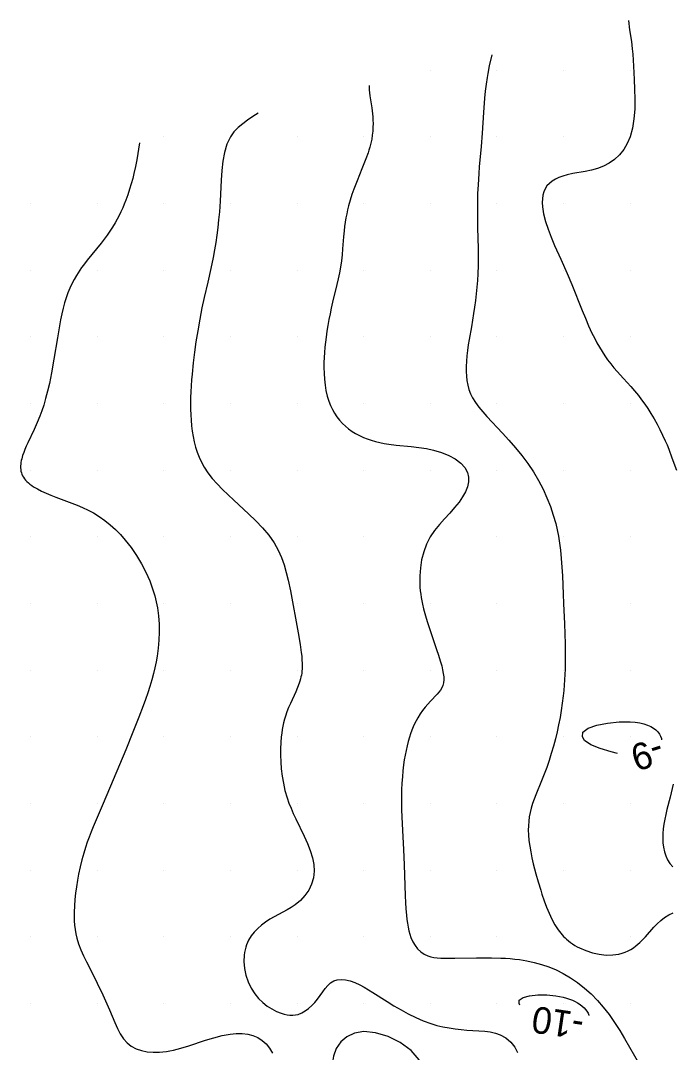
# Model space of a CAD drawing. Extents: x 2602990 to 2605851, y 618069 to 619180.
# Drawn here: x 2604329.3 to 2604378.2, y 618876.3 to 618953.7 of the extents above; entities that cross this region are included whole.
import ezdxf

# ---------------------------------------------------------------- set-up
doc = ezdxf.new("R2010")
doc.units = 0
for name, color, linetype in [('Default', 7, 'Continuous'), ('DTM Contours Minor', 7, 'Continuous'), ('DTM Contours Minor Text', 7, 'Continuous'), ('Exist DTM Scan Elevation Point', 7, 'Continuous')]:
    doc.layers.add(name, color=color, linetype=linetype)

# ---------------------------------------------------------------- blocks, each defined once
blk = doc.blocks.new('POINT_DISPLAY')
at = {"layer": 'Default'}
blk.add_line((0, 0), (0, 0), dxfattribs=at)

msp = doc.modelspace()

# ---------------------------------------------------------------- linework, layer by layer
at = {"layer": 'DTM Contours Minor'}
for points in [[(2604374.872, 618953.718), (2604374.961, 618953.035), (2604375.088, 618952.164), (2604375.152, 618951.592), (2604375.187, 618951.194), (2604375.249, 618950.302), (2604375.304, 618949.296), (2604375.335, 618948.576), (2604375.352, 618947.833), (2604375.34, 618947.084), (2604375.286, 618946.35), (2604375.177, 618945.649), (2604375, 618945), (2604374.785, 618944.496), (2604374.514, 618944.046), (2604374.195, 618943.65), (2604373.832, 618943.31), (2604373.431, 618943.027), (2604372.997, 618942.8), (2604372.549, 618942.632), (2604372.086, 618942.505), (2604371.615, 618942.407), (2604370.693, 618942.242), (2604370.261, 618942.148), (2604369.946, 618942.059), (2604369.652, 618941.953), (2604369.384, 618941.828), (2604369.143, 618941.682), (2604368.933, 618941.513), (2604368.756, 618941.319), (2604368.622, 618941.113), (2604368.52, 618940.883), (2604368.449, 618940.633), (2604368.408, 618940.362), (2604368.396, 618940.072), (2604368.413, 618939.765), (2604368.498, 618939.231), (2604368.644, 618938.664), (2604368.839, 618938.073), (2604369.07, 618937.469), (2604369.325, 618936.86), (2604369.79, 618935.819), (2604370.267, 618934.75), (2604370.616, 618933.925), (2604371.398, 618931.976), (2604371.636, 618931.399), (2604371.88, 618930.835), (2604372.132, 618930.288), (2604372.313, 618929.922), (2604372.499, 618929.568), (2604372.691, 618929.226), (2604372.889, 618928.898), (2604373.094, 618928.583), (2604373.305, 618928.281), (2604373.537, 618927.976), (2604373.774, 618927.685), (2604374.015, 618927.405), (2604374.498, 618926.871), (2604375.039, 618926.281), (2604375.332, 618925.948), (2604375.614, 618925.607), (2604375.857, 618925.292), (2604376.093, 618924.964), (2604376.324, 618924.62), (2604376.559, 618924.249), (2604376.789, 618923.862), (2604377.013, 618923.463), (2604377.229, 618923.053), (2604377.434, 618922.635), (2604377.628, 618922.212), (2604377.764, 618921.896), (2604377.893, 618921.578), (2604378.137, 618920.938), (2604378.466, 618920.017)], [(2604364.615, 618951.154), (2604364.423, 618950.321), (2604364.309, 618949.752), (2604364.258, 618949.46), (2604364.185, 618948.955), (2604364.127, 618948.436), (2604364.078, 618947.907), (2604364.002, 618946.83), (2604363.897, 618945.277), (2604363.813, 618944.269), (2604363.677, 618942.755), (2604363.636, 618942.25), (2604363.58, 618941.414), (2604363.55, 618940.75), (2604363.534, 618940.083), (2604363.531, 618939.748), (2604363.532, 618939.229), (2604363.552, 618938.184), (2604363.588, 618936.619), (2604363.592, 618935.988), (2604363.586, 618935.361), (2604363.565, 618934.733), (2604363.536, 618934.231), (2604363.497, 618933.729), (2604363.449, 618933.227), (2604363.391, 618932.728), (2604363.326, 618932.233), (2604363.252, 618931.744), (2604363.085, 618930.765), (2604362.916, 618929.808), (2604362.848, 618929.396), (2604362.788, 618928.987), (2604362.739, 618928.584), (2604362.703, 618928.185), (2604362.683, 618927.793), (2604362.683, 618927.409), (2604362.703, 618927.062), (2604362.744, 618926.722), (2604362.809, 618926.388), (2604362.901, 618926.062), (2604363.022, 618925.742), (2604363.175, 618925.428), (2604363.389, 618925.079), (2604363.642, 618924.733), (2604363.929, 618924.387), (2604364.244, 618924.036), (2604365.415, 618922.792), (2604365.904, 618922.254), (2604366.391, 618921.69), (2604366.868, 618921.103), (2604367.323, 618920.495), (2604367.746, 618919.87), (2604368.124, 618919.236), (2604368.46, 618918.592), (2604368.757, 618917.942), (2604369.013, 618917.291), (2604369.231, 618916.644), (2604369.409, 618916.007), (2604369.518, 618915.535), (2604369.609, 618915.067), (2604369.691, 618914.544), (2604369.758, 618914.014), (2604369.82, 618913.386), (2604369.869, 618912.741), (2604369.909, 618912.079), (2604369.971, 618910.707), (2604370, 618910), (2604370.065, 618908.494), (2604370.093, 618907.735), (2604370.114, 618906.979), (2604370.125, 618906.233), (2604370.121, 618905.502), (2604370.111, 618905.087), (2604370.096, 618904.678), (2604370.074, 618904.274), (2604370.046, 618903.876), (2604370.012, 618903.481), (2604369.972, 618903.089), (2604369.904, 618902.539), (2604369.825, 618901.993), (2604369.733, 618901.453), (2604369.63, 618900.917), (2604369.515, 618900.387), (2604369.389, 618899.863), (2604369.241, 618899.306), (2604369.081, 618898.759), (2604368.911, 618898.224), (2604368.733, 618897.703), (2604368.547, 618897.199), (2604368.356, 618896.714), (2604367.919, 618895.671), (2604367.786, 618895.336), (2604367.667, 618895.003), (2604367.565, 618894.67), (2604367.485, 618894.344), (2604367.425, 618894.015), (2604367.384, 618893.681), (2604367.361, 618893.344), (2604367.356, 618893.001), (2604367.368, 618892.654), (2604367.405, 618892.234), (2604367.462, 618891.807), (2604367.538, 618891.374), (2604367.629, 618890.938), (2604367.731, 618890.497), (2604367.924, 618889.746), (2604368.097, 618889.127), (2604368.283, 618888.509), (2604368.381, 618888.201), (2604368.543, 618887.717), (2604368.718, 618887.241), (2604368.908, 618886.779), (2604369.115, 618886.337), (2604369.344, 618885.92), (2604369.596, 618885.534), (2604369.692, 618885.406), (2604369.791, 618885.282), (2604369.894, 618885.163), (2604370.001, 618885.048), (2604370.111, 618884.938), (2604370.226, 618884.832), (2604370.372, 618884.707), (2604370.525, 618884.589), (2604370.683, 618884.478), (2604370.848, 618884.373), (2604371.018, 618884.274), (2604371.194, 618884.182), (2604371.669, 618883.976), (2604372.168, 618883.815), (2604372.679, 618883.705), (2604373.189, 618883.648), (2604373.686, 618883.65), (2604374.156, 618883.714), (2604374.395, 618883.775), (2604374.624, 618883.855), (2604374.841, 618883.953), (2604375.049, 618884.066), (2604375.246, 618884.193), (2604375.435, 618884.334), (2604375.584, 618884.459), (2604375.728, 618884.592), (2604375.867, 618884.731), (2604376.139, 618885.023), (2604376.763, 618885.725), (2604377.02, 618885.99), (2604377.291, 618886.239), (2604377.581, 618886.462), (2604377.894, 618886.652), (2604378.232, 618886.802)], [(2604355.417, 618948.854), (2604355.421, 618948.535), (2604355.432, 618948.316), (2604355.458, 618948.079), (2604355.603, 618947.18), (2604355.657, 618946.732), (2604355.677, 618946.497), (2604355.691, 618946.258), (2604355.698, 618946.014), (2604355.695, 618945.718), (2604355.678, 618945.419), (2604355.646, 618945.118), (2604355.6, 618944.825), (2604355.538, 618944.53), (2604355.462, 618944.231), (2604355.397, 618944.014), (2604355.326, 618943.795), (2604355.165, 618943.349), (2604354.867, 618942.599), (2604354.499, 618941.697), (2604354.26, 618941.081), (2604354.115, 618940.674), (2604353.982, 618940.261), (2604353.863, 618939.84), (2604353.789, 618939.539), (2604353.723, 618939.232), (2604353.664, 618938.919), (2604353.613, 618938.601), (2604353.568, 618938.277), (2604353.53, 618937.947), (2604353.489, 618937.509), (2604353.419, 618936.61), (2604353.379, 618936.153), (2604353.329, 618935.693), (2604353.264, 618935.232), (2604353.185, 618934.795), (2604353.092, 618934.358), (2604352.989, 618933.92), (2604352.661, 618932.596), (2604352.563, 618932.167), (2604352.471, 618931.735), (2604352.385, 618931.301), (2604352.307, 618930.865), (2604352.236, 618930.429), (2604352.174, 618929.991), (2604352.126, 618929.608), (2604352.085, 618929.225), (2604352.052, 618928.842), (2604352.028, 618928.461), (2604352.014, 618928.081), (2604352.011, 618927.703), (2604352.021, 618927.259), (2604352.05, 618926.822), (2604352.098, 618926.392), (2604352.168, 618925.974), (2604352.262, 618925.569), (2604352.382, 618925.179), (2604352.505, 618924.866), (2604352.647, 618924.566), (2604352.808, 618924.281), (2604352.988, 618924.01), (2604353.186, 618923.756), (2604353.401, 618923.517), (2604353.626, 618923.302), (2604353.866, 618923.103), (2604354.122, 618922.919), (2604354.393, 618922.75), (2604354.679, 618922.597), (2604354.979, 618922.46), (2604355.269, 618922.347), (2604355.571, 618922.246), (2604355.885, 618922.157), (2604356.21, 618922.079), (2604356.546, 618922.012), (2604356.893, 618921.956), (2604357.437, 618921.887), (2604358.568, 618921.773), (2604359.139, 618921.707), (2604359.702, 618921.623), (2604360.251, 618921.509), (2604360.842, 618921.335), (2604361.388, 618921.115), (2604361.872, 618920.85), (2604362.279, 618920.544), (2604362.591, 618920.2), (2604362.793, 618919.822), (2604362.868, 618919.485), (2604362.863, 618919.131), (2604362.783, 618918.763), (2604362.634, 618918.384), (2604362.423, 618917.999), (2604362.156, 618917.612), (2604361.823, 618917.203), (2604361.453, 618916.791), (2604361.066, 618916.37), (2604360.682, 618915.934), (2604360.32, 618915.479), (2604360, 618915), (2604359.718, 618914.451), (2604359.503, 618913.877), (2604359.349, 618913.285), (2604359.252, 618912.684), (2604359.207, 618912.083), (2604359.208, 618911.491), (2604359.223, 618911.229), (2604359.246, 618910.97), (2604359.276, 618910.715), (2604359.313, 618910.462), (2604359.357, 618910.212), (2604359.406, 618909.965), (2604359.487, 618909.612), (2604359.578, 618909.264), (2604359.677, 618908.92), (2604359.782, 618908.579), (2604360.006, 618907.906), (2604360.476, 618906.55), (2604360.618, 618906.125), (2604360.745, 618905.719), (2604360.853, 618905.338), (2604360.924, 618905.045), (2604360.976, 618904.771), (2604361.007, 618904.515), (2604361.015, 618904.278), (2604360.996, 618904.059), (2604360.948, 618903.859), (2604360.873, 618903.684), (2604360.773, 618903.52), (2604360.651, 618903.364), (2604360.512, 618903.21), (2604360.003, 618902.687), (2604359.806, 618902.47), (2604359.609, 618902.237), (2604359.416, 618901.988), (2604359.229, 618901.722), (2604359.054, 618901.439), (2604358.932, 618901.218), (2604358.818, 618900.988), (2604358.711, 618900.75), (2604358.611, 618900.503), (2604358.519, 618900.247), (2604358.433, 618899.984), (2604358.34, 618899.665), (2604358.255, 618899.335), (2604358.178, 618898.996), (2604358.11, 618898.647), (2604358.049, 618898.288), (2604357.997, 618897.921), (2604357.943, 618897.466), (2604357.901, 618896.999), (2604357.869, 618896.524), (2604357.848, 618896.04), (2604357.837, 618895.55), (2604357.836, 618895.056), (2604357.846, 618894.538), (2604357.864, 618894.018), (2604357.915, 618892.974), (2604357.991, 618891.55), (2604358.038, 618890.409), (2604358.114, 618888.09), (2604358.137, 618887.587), (2604358.167, 618887.099), (2604358.206, 618886.629), (2604358.238, 618886.322), (2604358.278, 618886.026), (2604358.326, 618885.741), (2604358.384, 618885.469), (2604358.454, 618885.211), (2604358.537, 618884.966), (2604358.68, 618884.647), (2604358.851, 618884.36), (2604359.05, 618884.107), (2604359.276, 618883.892), (2604359.528, 618883.717), (2604359.804, 618883.585), (2604360.029, 618883.514), (2604360.268, 618883.465), (2604360.521, 618883.434), (2604360.789, 618883.417), (2604361.072, 618883.41), (2604361.852, 618883.416), (2604363.457, 618883.442), (2604364.026, 618883.445), (2604364.604, 618883.441), (2604365.3, 618883.423), (2604365.649, 618883.406), (2604366, 618883.381), (2604366.351, 618883.347), (2604366.704, 618883.304), (2604367.254, 618883.213), (2604367.805, 618883.093), (2604368.353, 618882.941), (2604368.897, 618882.756), (2604369.433, 618882.534), (2604369.96, 618882.274), (2604370.516, 618881.949), (2604371.055, 618881.58), (2604371.574, 618881.171), (2604372.07, 618880.726), (2604372.541, 618880.249), (2604372.983, 618879.743), (2604373.425, 618879.175), (2604373.834, 618878.588), (2604374.216, 618877.992), (2604374.574, 618877.396), (2604375.701, 618875.426)], [(2604347.083, 618946.771), (2604346.683, 618946.521), (2604346.291, 618946.264), (2604345.918, 618945.991), (2604345.572, 618945.694), (2604345.263, 618945.367), (2604345, 618945), (2604344.733, 618944.451), (2604344.546, 618943.836), (2604344.421, 618943.173), (2604344.343, 618942.476), (2604344.296, 618941.762), (2604344.22, 618940.179), (2604344.167, 618939.391), (2604344.113, 618938.787), (2604344.05, 618938.198), (2604343.978, 618937.626), (2604343.898, 618937.071), (2604343.81, 618936.534), (2604343.705, 618935.959), (2604343.532, 618935.126), (2604343.296, 618934.098), (2604343.03, 618932.967), (2604342.856, 618932.17), (2604342.691, 618931.324), (2604342.542, 618930.467), (2604342.413, 618929.641), (2604342.304, 618928.851), (2604342.207, 618928.054), (2604342.12, 618927.212), (2604342.082, 618926.771), (2604342.05, 618926.329), (2604342.026, 618925.886), (2604342.01, 618925.445), (2604342.003, 618925.006), (2604342.006, 618924.584), (2604342.02, 618924.164), (2604342.046, 618923.748), (2604342.084, 618923.335), (2604342.135, 618922.926), (2604342.201, 618922.523), (2604342.282, 618922.126), (2604342.381, 618921.735), (2604342.501, 618921.35), (2604342.646, 618920.971), (2604342.818, 618920.599), (2604343.021, 618920.234), (2604343.307, 618919.807), (2604343.636, 618919.388), (2604344.001, 618918.975), (2604344.397, 618918.565), (2604344.818, 618918.157), (2604345.259, 618917.748), (2604346.364, 618916.738), (2604346.905, 618916.217), (2604347.417, 618915.68), (2604347.883, 618915.124), (2604348.288, 618914.546), (2604348.585, 618914.013), (2604348.829, 618913.464), (2604349.028, 618912.904), (2604349.192, 618912.338), (2604349.329, 618911.77), (2604349.496, 618910.954), (2604350.075, 618907.813), (2604350.224, 618906.935), (2604350.312, 618906.338), (2604350.345, 618906.054), (2604350.369, 618905.78), (2604350.382, 618905.514), (2604350.383, 618905.257), (2604350.376, 618905.1), (2604350.364, 618904.946), (2604350.346, 618904.795), (2604350.322, 618904.646), (2604350.293, 618904.499), (2604350.258, 618904.354), (2604350.213, 618904.192), (2604350.161, 618904.032), (2604350.04, 618903.712), (2604349.901, 618903.389), (2604349.498, 618902.509), (2604349.365, 618902.202), (2604349.24, 618901.889), (2604349.128, 618901.569), (2604349.054, 618901.323), (2604348.989, 618901.072), (2604348.933, 618900.817), (2604348.885, 618900.557), (2604348.846, 618900.291), (2604348.814, 618900.02), (2604348.78, 618899.579), (2604348.763, 618899.122), (2604348.763, 618898.647), (2604348.78, 618898.136), (2604348.818, 618897.609), (2604348.881, 618897.072), (2604348.971, 618896.527), (2604349.093, 618895.981), (2604349.249, 618895.437), (2604349.388, 618895.041), (2604349.545, 618894.648), (2604349.715, 618894.258), (2604349.895, 618893.869), (2604350.531, 618892.551), (2604350.775, 618892.01), (2604350.987, 618891.475), (2604351.154, 618890.948), (2604351.26, 618890.433), (2604351.292, 618889.934), (2604351.234, 618889.436), (2604351.09, 618888.962), (2604350.87, 618888.519), (2604350.585, 618888.11), (2604350.245, 618887.741), (2604349.861, 618887.417), (2604349.561, 618887.211), (2604349.248, 618887.025), (2604348.927, 618886.85), (2604348.281, 618886.509), (2604347.965, 618886.329), (2604347.639, 618886.118), (2604347.33, 618885.889), (2604347.043, 618885.639), (2604346.784, 618885.369), (2604346.555, 618885.078), (2604346.363, 618884.764), (2604346.279, 618884.592), (2604346.205, 618884.414), (2604346.143, 618884.231), (2604346.092, 618884.041), (2604346.053, 618883.847), (2604346.026, 618883.647), (2604346.009, 618883.155), (2604346.055, 618882.648), (2604346.163, 618882.139), (2604346.33, 618881.641), (2604346.552, 618881.168), (2604346.827, 618880.732), (2604347.108, 618880.389), (2604347.42, 618880.086), (2604347.753, 618879.823), (2604348.099, 618879.601), (2604348.451, 618879.42), (2604348.798, 618879.282), (2604349.025, 618879.213), (2604349.247, 618879.165), (2604349.463, 618879.138), (2604349.674, 618879.134), (2604349.879, 618879.153), (2604350.079, 618879.197), (2604350.352, 618879.301), (2604350.614, 618879.45), (2604350.863, 618879.636), (2604351.099, 618879.851), (2604351.321, 618880.089), (2604351.529, 618880.344), (2604351.73, 618880.616), (2604351.921, 618880.887), (2604352.111, 618881.143), (2604352.307, 618881.373), (2604352.516, 618881.566), (2604352.746, 618881.71), (2604353.014, 618881.798), (2604353.311, 618881.824), (2604353.633, 618881.793), (2604353.977, 618881.709), (2604354.341, 618881.577), (2604354.721, 618881.401), (2604355.036, 618881.232), (2604355.36, 618881.043), (2604355.694, 618880.837), (2604356.755, 618880.157), (2604357.269, 618879.84), (2604357.8, 618879.529), (2604358.345, 618879.232), (2604358.901, 618878.957), (2604359.466, 618878.712), (2604360.036, 618878.505), (2604360.494, 618878.37), (2604360.951, 618878.261), (2604361.407, 618878.175), (2604361.859, 618878.109), (2604362.305, 618878.06), (2604362.744, 618878.024), (2604363.653, 618877.972), (2604364.084, 618877.938), (2604364.495, 618877.884), (2604364.884, 618877.799), (2604365.247, 618877.674), (2604365.678, 618877.435), (2604366.048, 618877.122), (2604366.344, 618876.748), (2604366.554, 618876.329)], [(2604338.182, 618944.545), (2604337.97, 618943.28), (2604337.877, 618942.791), (2604337.758, 618942.254), (2604337.663, 618941.873), (2604337.554, 618941.478), (2604337.431, 618941.073), (2604337.296, 618940.664), (2604337.148, 618940.254), (2604337.033, 618939.96), (2604336.912, 618939.67), (2604336.783, 618939.383), (2604336.647, 618939.101), (2604336.503, 618938.824), (2604336.352, 618938.553), (2604336.158, 618938.232), (2604335.955, 618937.922), (2604335.743, 618937.62), (2604335.526, 618937.326), (2604335.306, 618937.042), (2604334.942, 618936.593), (2604334.25, 618935.757), (2604333.964, 618935.39), (2604333.826, 618935.203), (2604333.691, 618935.011), (2604333.561, 618934.814), (2604333.435, 618934.611), (2604333.26, 618934.305), (2604333.096, 618933.984), (2604332.943, 618933.65), (2604332.801, 618933.301), (2604332.67, 618932.938), (2604332.552, 618932.562), (2604332.441, 618932.149), (2604332.341, 618931.723), (2604332.25, 618931.286), (2604332.167, 618930.84), (2604332.013, 618929.927), (2604331.751, 618928.337), (2604331.568, 618927.307), (2604331.408, 618926.511), (2604331.274, 618925.928), (2604331.13, 618925.374), (2604330.986, 618924.889), (2604330.844, 618924.465), (2604330.691, 618924.055), (2604330.496, 618923.588), (2604330.26, 618923.067), (2604329.785, 618922.059), (2604329.675, 618921.811), (2604329.573, 618921.567), (2604329.481, 618921.328), (2604329.401, 618921.096), (2604329.337, 618920.869), (2604329.304, 618920.728), (2604329.279, 618920.589), (2604329.261, 618920.454), (2604329.252, 618920.322), (2604329.251, 618920.193), (2604329.259, 618920.068), (2604329.278, 618919.942), (2604329.307, 618919.819), (2604329.347, 618919.7), (2604329.398, 618919.584), (2604329.46, 618919.472), (2604329.533, 618919.364), (2604329.62, 618919.257), (2604329.719, 618919.152), (2604329.83, 618919.051), (2604329.952, 618918.953), (2604330.085, 618918.857), (2604330.229, 618918.762), (2604330.512, 618918.598), (2604330.824, 618918.439), (2604331.162, 618918.283), (2604331.522, 618918.131), (2604331.901, 618917.98), (2604333.092, 618917.537), (2604333.498, 618917.379), (2604333.906, 618917.207), (2604334.312, 618917.017), (2604334.713, 618916.804), (2604335.143, 618916.54), (2604335.562, 618916.244), (2604335.969, 618915.917), (2604336.363, 618915.559), (2604336.743, 618915.173), (2604337.108, 618914.76), (2604337.544, 618914.202), (2604337.949, 618913.61), (2604338.321, 618912.991), (2604338.653, 618912.352), (2604338.942, 618911.701), (2604339.184, 618911.045), (2604339.255, 618910.819), (2604339.32, 618910.594), (2604339.38, 618910.369), (2604339.433, 618910.144), (2604339.48, 618909.918), (2604339.521, 618909.692), (2604339.604, 618909.079), (2604339.647, 618908.466), (2604339.654, 618907.855), (2604339.628, 618907.249), (2604339.572, 618906.651), (2604339.49, 618906.064), (2604339.412, 618905.627), (2604339.322, 618905.195), (2604339.22, 618904.768), (2604339.089, 618904.278), (2604338.944, 618903.791), (2604338.788, 618903.305), (2604338.622, 618902.82), (2604338.447, 618902.335), (2604338.125, 618901.481), (2604337.684, 618900.368), (2604337.139, 618899.034), (2604336.196, 618896.778), (2604335.443, 618895), (2604334.839, 618893.609), (2604334.689, 618893.249), (2604334.541, 618892.877), (2604334.395, 618892.495), (2604334.254, 618892.102), (2604334.119, 618891.701), (2604333.992, 618891.291), (2604333.85, 618890.78), (2604333.722, 618890.257), (2604333.607, 618889.723), (2604333.518, 618889.25), (2604333.44, 618888.771), (2604333.375, 618888.289), (2604333.325, 618887.806), (2604333.29, 618887.327), (2604333.272, 618886.854), (2604333.271, 618886.525), (2604333.281, 618886.2), (2604333.304, 618885.878), (2604333.343, 618885.559), (2604333.397, 618885.241), (2604333.471, 618884.924), (2604333.607, 618884.478), (2604333.778, 618884.031), (2604333.975, 618883.582), (2604334.192, 618883.13), (2604334.884, 618881.769), (2604335.105, 618881.324), (2604335.322, 618880.877), (2604335.532, 618880.429), (2604335.733, 618879.983), (2604335.923, 618879.541), (2604336.315, 618878.584), (2604336.513, 618878.139), (2604336.727, 618877.73), (2604336.966, 618877.364), (2604337.241, 618877.053), (2604337.559, 618876.804), (2604337.918, 618876.614), (2604338.314, 618876.479), (2604338.741, 618876.396), (2604339.196, 618876.361), (2604339.673, 618876.371), (2604339.928, 618876.392), (2604340.188, 618876.425), (2604340.453, 618876.468), (2604340.723, 618876.521), (2604340.996, 618876.584), (2604341.275, 618876.656), (2604341.885, 618876.838), (2604343.137, 618877.252), (2604343.764, 618877.448), (2604344.38, 618877.611), (2604344.979, 618877.724), (2604345.44, 618877.767), (2604345.88, 618877.763), (2604346.298, 618877.712), (2604346.689, 618877.611), (2604347.05, 618877.458), (2604347.376, 618877.25), (2604347.672, 618876.982), (2604347.932, 618876.661), (2604348.159, 618876.293)], [(2604371.429, 618900), (2604371.457, 618900.356), (2604371.848, 618900.652), (2604372.5, 618900.882), (2604373.31, 618901.043), (2604374.178, 618901.129), (2604375, 618901.136), (2604375.384, 618901.107), (2604375.729, 618901.056), (2604376.036, 618900.986), (2604376.308, 618900.896), (2604376.545, 618900.79), (2604376.751, 618900.669), (2604376.932, 618900.53), (2604377.08, 618900.378), (2604377.198, 618900.218), (2604377.285, 618900.051), (2604377.341, 618899.88), (2604377.355, 618899.788)], [(2604374.053, 618898.761), (2604373.57, 618898.873), (2604372.758, 618899.128), (2604372.047, 618899.422), (2604371.562, 618899.724), (2604371.429, 618900)], [(2604378.226, 618896.47), (2604378.152, 618896.135), (2604377.994, 618895.487), (2604377.757, 618894.555), (2604377.672, 618894.19), (2604377.597, 618893.828), (2604377.533, 618893.47), (2604377.485, 618893.116), (2604377.454, 618892.768), (2604377.443, 618892.427), (2604377.456, 618892.071), (2604377.496, 618891.726), (2604377.567, 618891.395), (2604377.67, 618891.08), (2604377.808, 618890.784), (2604377.982, 618890.51), (2604378.2, 618890.254)], [(2604366.667, 618880), (2604366.672, 618880.273), (2604366.956, 618880.47), (2604367.445, 618880.595), (2604368.066, 618880.654), (2604368.746, 618880.65), (2604369.412, 618880.588), (2604369.697, 618880.542), (2604369.965, 618880.484), (2604370.214, 618880.417), (2604370.446, 618880.34), (2604370.662, 618880.256), (2604370.861, 618880.163), (2604371.058, 618880.055), (2604371.237, 618879.94), (2604371.396, 618879.82), (2604371.536, 618879.695), (2604371.655, 618879.567), (2604371.754, 618879.437), (2604371.841, 618879.288), (2604371.898, 618879.141), (2604371.903, 618879.115)], [(2604366.723, 618879.882), (2604366.667, 618880)], [(2604359.5, 618875), (2604359.165, 618875.791), (2604358.553, 618876.497), (2604357.747, 618877.09), (2604356.831, 618877.541), (2604355.887, 618877.822), (2604355, 618877.903), (2604354.309, 618877.791), (2604353.733, 618877.524), (2604353.275, 618877.128), (2604352.937, 618876.632), (2604352.722, 618876.065), (2604352.632, 618875.453), (2604352.674, 618874.782), (2604352.711, 618874.638)]]:
    msp.add_lwpolyline(points, dxfattribs=at)

# ---------------------------------------------------------------- block references
at = {"layer": 'Exist DTM Scan Elevation Point', "xscale": 1.3123333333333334, "yscale": 1.3123333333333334}
for p in [(2604360, 618950), (2604365, 618950), (2604370, 618950), (2604375, 618950), (2604340, 618945), (2604345, 618945), (2604350, 618945), (2604355, 618945), (2604360, 618945), (2604365, 618945), (2604370, 618945), (2604375, 618945), (2604330, 618940), (2604335, 618940), (2604340, 618940), (2604345, 618940), (2604350, 618940), (2604355, 618940), (2604360, 618940), (2604365, 618940), (2604370, 618940), (2604375, 618940), (2604330, 618935), (2604335, 618935), (2604340, 618935), (2604345, 618935), (2604350, 618935), (2604355, 618935), (2604360, 618935), (2604365, 618935), (2604370, 618935), (2604375, 618935), (2604330, 618930), (2604335, 618930), (2604340, 618930), (2604345, 618930), (2604350, 618930), (2604355, 618930), (2604360, 618930), (2604365, 618930), (2604370, 618930), (2604375, 618930), (2604330, 618925), (2604335, 618925), (2604340, 618925), (2604345, 618925), (2604350, 618925), (2604355, 618925), (2604360, 618925), (2604365, 618925), (2604370, 618925), (2604375, 618925), (2604330, 618920), (2604335, 618920), (2604340, 618920), (2604345, 618920), (2604350, 618920), (2604355, 618920), (2604360, 618920), (2604365, 618920), (2604370, 618920), (2604375, 618920), (2604330, 618915), (2604335, 618915), (2604340, 618915), (2604345, 618915), (2604350, 618915), (2604355, 618915), (2604360, 618915), (2604365, 618915), (2604370, 618915), (2604375, 618915), (2604330, 618910), (2604335, 618910), (2604340, 618910), (2604345, 618910), (2604350, 618910), (2604355, 618910), (2604360, 618910), (2604365, 618910), (2604370, 618910), (2604375, 618910), (2604330, 618905), (2604335, 618905), (2604340, 618905), (2604345, 618905), (2604350, 618905), (2604355, 618905), (2604360, 618905), (2604365, 618905), (2604370, 618905), (2604375, 618905), (2604330, 618900), (2604335, 618900), (2604340, 618900), (2604345, 618900), (2604350, 618900), (2604355, 618900), (2604360, 618900), (2604365, 618900), (2604370, 618900), (2604375, 618900), (2604330, 618895), (2604335, 618895), (2604340, 618895), (2604345, 618895), (2604350, 618895), (2604355, 618895), (2604360, 618895), (2604365, 618895), (2604370, 618895), (2604375, 618895), (2604330, 618890), (2604335, 618890), (2604340, 618890), (2604345, 618890), (2604350, 618890), (2604355, 618890), (2604360, 618890), (2604365, 618890), (2604370, 618890), (2604375, 618890), (2604330, 618885), (2604335, 618885), (2604340, 618885), (2604345, 618885), (2604350, 618885), (2604355, 618885), (2604360, 618885), (2604365, 618885), (2604370, 618885), (2604375, 618885), (2604330, 618880), (2604335, 618880), (2604340, 618880), (2604345, 618880), (2604350, 618880), (2604355, 618880), (2604360, 618880), (2604365, 618880), (2604370, 618880), (2604375, 618880)]:
    msp.add_blockref('POINT_DISPLAY', p, dxfattribs=at)

# ---------------------------------------------------------------- texts
at = {"layer": 'DTM Contours Minor Text'}
for s, rotation, p in [('-9', 197.27312, (2604377.147, 618900.013)), ('-10', 171.58417, (2604371.621, 618879.271))]:
    msp.add_text(s, height=2, rotation=rotation, dxfattribs=at).set_placement(p)

doc.saveas('drawing.dxf')
